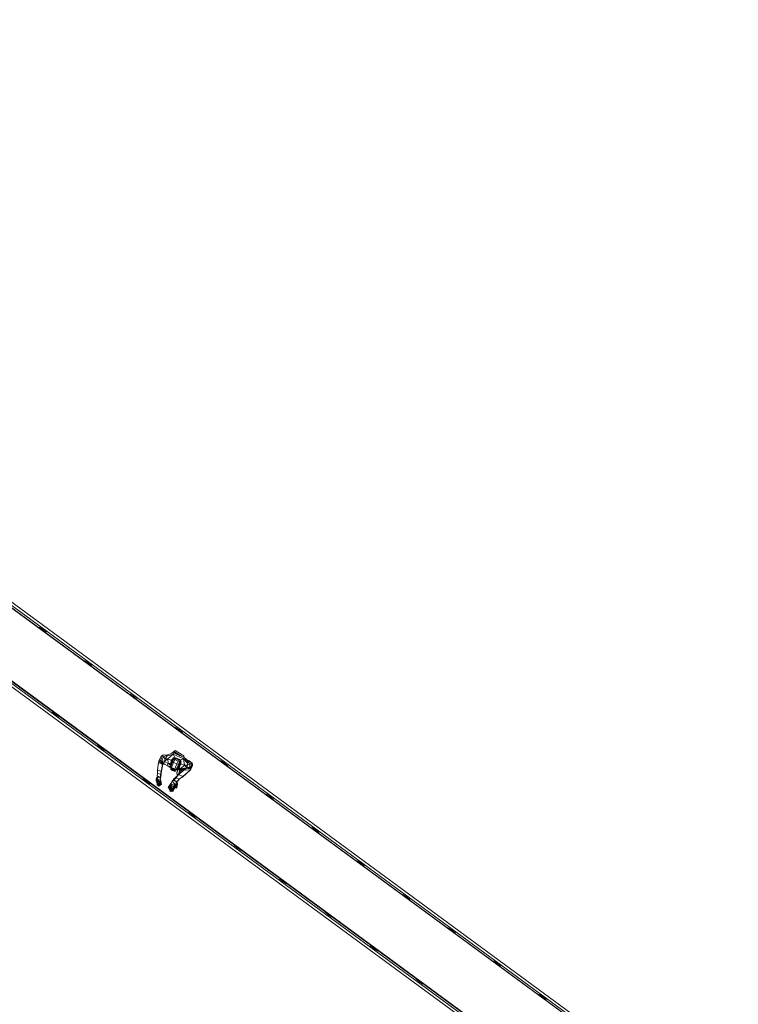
# Model space of a CAD drawing. Header units: metres. Extents: x 135583 to 135939, y 457896 to 458258.
# Tile 584 of 599: x 135708 to 135721, y 458228 to 458246. Entities that reach past the tile are written whole.
import ezdxf

# ---------------------------------------------------------------- set-up
doc = ezdxf.new("R2010")
doc.units = ezdxf.units.M
doc.layers.add('NIEUWE INSTALLATIE', color=250, linetype='Continuous', lineweight=0)

msp = doc.modelspace()

# ---------------------------------------------------------------- linework, layer by layer
at = {"layer": 'NIEUWE INSTALLATIE'}
for p, q in [((135735.03, 458215.965), (135694.313, 458245.88)), ((135694.323, 458245.812), (135734.963, 458215.955)), ((135734.921, 458215.949), (135694.33, 458245.77)), ((135694.331, 458245.759), (135734.91, 458215.947)), ((135693.598, 458244.907), (135733.198, 458215.814)), ((135733.226, 458215.853), (135693.666, 458244.918)), ((135693.708, 458244.924), (135733.244, 458215.877)), ((135733.249, 458215.884), (135693.719, 458244.926)), ((135708.827, 458235.131), (135708.821, 458235.123)), ((135708.948, 458235.043), (135708.827, 458235.131)), ((135708.896, 458235.106), (135708.884, 458235.09)), ((135708.884, 458235.09), (135708.892, 458235.084)), ((135708.892, 458235.084), (135708.904, 458235.101)), ((135708.942, 458235.034), (135708.948, 458235.043)), ((135709.631, 458234.541), (135709.625, 458234.533)), ((135709.752, 458234.452), (135709.631, 458234.541)), ((135709.7, 458234.516), (135709.688, 458234.499)), ((135709.688, 458234.499), (135709.696, 458234.493)), ((135709.696, 458234.493), (135709.708, 458234.51)), ((135709.746, 458234.444), (135709.752, 458234.452)), ((135710.435, 458233.95), (135710.429, 458233.942)), ((135710.556, 458233.861), (135710.435, 458233.95)), ((135710.504, 458233.925), (135710.492, 458233.909)), ((135710.492, 458233.909), (135710.5, 458233.903)), ((135710.5, 458233.903), (135710.512, 458233.919)), ((135710.55, 458233.853), (135710.556, 458233.861)), ((135709.066, 458233.641), (135709.06, 458233.632)), ((135709.06, 458233.632), (135709.181, 458233.544)), ((135709.117, 458233.591), (135709.105, 458233.574)), ((135709.113, 458233.569), (135709.125, 458233.585)), ((135709.125, 458233.585), (135709.117, 458233.591)), ((135709.181, 458233.544), (135709.187, 458233.552)), ((135711.239, 458233.359), (135711.233, 458233.351)), ((135711.36, 458233.271), (135711.239, 458233.359)), ((135711.308, 458233.335), (135711.296, 458233.318)), ((135711.296, 458233.318), (135711.304, 458233.312)), ((135711.304, 458233.312), (135711.316, 458233.329)), ((135711.354, 458233.263), (135711.36, 458233.271)), ((135709.87, 458233.05), (135709.864, 458233.042)), ((135709.864, 458233.042), (135709.985, 458232.953)), ((135709.921, 458233), (135709.908, 458232.984)), ((135709.917, 458232.978), (135709.929, 458232.994)), ((135709.929, 458232.994), (135709.921, 458233)), ((135709.985, 458232.953), (135709.991, 458232.961)), ((135711.172, 458232.901), (135711.231, 458232.95)), ((135711.231, 458232.95), (135711.216, 458232.915)), ((135711.384, 458232.855), (135711.231, 458232.95)), ((135710.936, 458232.739), (135710.946, 458232.763)), ((135710.983, 458232.853), (135710.946, 458232.763)), ((135710.946, 458232.763), (135710.974, 458232.772)), ((135711.011, 458232.722), (135710.946, 458232.763)), ((135710.974, 458232.772), (135711.014, 458232.868)), ((135711.036, 458232.708), (135710.974, 458232.772)), ((135710.974, 458232.772), (135710.994, 458232.767)), ((135710.983, 458232.853), (135711.014, 458232.868)), ((135710.994, 458232.767), (135711.025, 458232.842)), ((135711.032, 458232.716), (135710.994, 458232.767)), ((135711.042, 458232.765), (135710.994, 458232.767)), ((135711.098, 458232.875), (135711.014, 458232.868)), ((135711.014, 458232.868), (135711.025, 458232.842)), ((135711.098, 458232.875), (135711.025, 458232.842)), ((135711.058, 458232.804), (135711.025, 458232.842)), ((135711.032, 458232.716), (135711.044, 458232.754)), ((135711.058, 458232.804), (135711.042, 458232.765)), ((135711.1, 458232.804), (135711.042, 458232.765)), ((135711.042, 458232.765), (135711.044, 458232.754)), ((135711.044, 458232.754), (135711.109, 458232.723)), ((135711.084, 458232.85), (135711.058, 458232.804)), ((135711.058, 458232.804), (135711.1, 458232.804)), ((135711.197, 458232.887), (135711.084, 458232.85)), ((135711.098, 458232.875), (135711.084, 458232.85)), ((135711.204, 458232.912), (135711.098, 458232.875)), ((135711.197, 458232.887), (135711.1, 458232.804)), ((135711.167, 458232.777), (135711.1, 458232.804)), ((135711.1, 458232.804), (135711.109, 458232.723)), ((135711.175, 458232.753), (135711.146, 458232.667)), ((135711.172, 458232.753), (135711.15, 458232.684)), ((135711.197, 458232.82), (135711.158, 458232.743)), ((135711.172, 458232.753), (135711.158, 458232.743)), ((135711.162, 458232.75), (135711.169, 458232.79)), ((135711.165, 458232.773), (135711.162, 458232.752)), ((135711.163, 458232.753), (135711.167, 458232.785)), ((135711.169, 458232.79), (135711.164, 458232.754)), ((135711.167, 458232.785), (135711.165, 458232.773)), ((135711.169, 458232.79), (135711.167, 458232.785)), ((135711.174, 458232.788), (135711.169, 458232.79)), ((135711.169, 458232.763), (135711.174, 458232.788)), ((135711.179, 458232.785), (135711.171, 458232.778)), ((135711.171, 458232.769), (135711.176, 458232.784)), ((135711.176, 458232.784), (135711.171, 458232.769)), ((135711.204, 458232.814), (135711.172, 458232.753)), ((135711.175, 458232.753), (135711.172, 458232.753)), ((135711.176, 458232.784), (135711.174, 458232.788)), ((135711.201, 458232.799), (135711.175, 458232.753)), ((135711.183, 458232.75), (135711.175, 458232.753)), ((135711.176, 458232.777), (135711.176, 458232.784)), ((135711.209, 458232.796), (135711.183, 458232.75)), ((135711.204, 458232.912), (135711.197, 458232.887)), ((135711.229, 458232.828), (135711.197, 458232.887)), ((135711.381, 458232.804), (135711.197, 458232.887)), ((135711.197, 458232.82), (135711.225, 458232.827)), ((135711.204, 458232.814), (135711.197, 458232.82)), ((135711.201, 458232.799), (135711.204, 458232.814)), ((135711.209, 458232.796), (135711.201, 458232.799)), ((135711.391, 458232.828), (135711.204, 458232.912)), ((135711.204, 458232.814), (135711.23, 458232.816)), ((135711.225, 458232.789), (135711.205, 458232.741)), ((135711.207, 458232.911), (135711.224, 458232.918)), ((135711.209, 458232.796), (135711.23, 458232.816)), ((135711.225, 458232.789), (135711.209, 458232.796)), ((135711.217, 458232.906), (135711.224, 458232.918)), ((135711.219, 458232.916), (135711.23, 458232.922)), ((135711.224, 458232.918), (135711.322, 458232.859)), ((135711.325, 458232.786), (135711.225, 458232.827)), ((135711.23, 458232.816), (135711.225, 458232.827)), ((135711.225, 458232.789), (135711.245, 458232.806)), ((135711.284, 458232.765), (135711.225, 458232.789)), ((135711.227, 458232.916), (135711.23, 458232.922)), ((135711.262, 458232.812), (135711.229, 458232.828)), ((135711.262, 458232.812), (135711.229, 458232.828)), ((135711.262, 458232.812), (135711.229, 458232.828)), ((135711.344, 458232.849), (135711.23, 458232.922)), ((135711.316, 458232.78), (135711.23, 458232.816)), ((135711.23, 458232.816), (135711.245, 458232.806)), ((135711.296, 458232.785), (135711.245, 458232.806)), ((135711.284, 458232.765), (135711.264, 458232.716)), ((135711.284, 458232.765), (135711.296, 458232.785)), ((135711.309, 458232.755), (135711.284, 458232.765)), ((135711.309, 458232.755), (135711.294, 458232.704)), ((135711.316, 458232.78), (135711.296, 458232.785)), ((135711.317, 458232.751), (135711.302, 458232.701)), ((135711.309, 458232.755), (135711.316, 458232.78)), ((135711.317, 458232.751), (135711.309, 458232.755)), ((135711.31, 458232.696), (135711.33, 458232.761)), ((135711.34, 458232.761), (135711.312, 458232.679)), ((135711.316, 458232.78), (135711.325, 458232.786)), ((135711.33, 458232.761), (135711.316, 458232.78)), ((135711.33, 458232.761), (135711.317, 458232.751)), ((135711.34, 458232.761), (135711.325, 458232.786)), ((135711.326, 458232.784), (135711.381, 458232.804)), ((135711.34, 458232.761), (135711.33, 458232.761)), ((135711.355, 458232.844), (135711.342, 458232.85)), ((135711.384, 458232.855), (135711.376, 458232.834)), ((135711.391, 458232.828), (135711.381, 458232.804)), ((135711.381, 458232.804), (135711.453, 458232.725)), ((135711.381, 458232.804), (135711.396, 458232.689)), ((135711.384, 458232.83), (135711.384, 458232.855)), ((135711.465, 458232.77), (135711.391, 458232.828)), ((135711.391, 458232.828), (135711.461, 458232.743)), ((135711.465, 458232.77), (135711.461, 458232.743)), ((135711.465, 458232.77), (135711.473, 458232.774)), ((135711.465, 458232.77), (135711.531, 458232.727)), ((135711.531, 458232.727), (135711.473, 458232.774)), ((135712.043, 458232.769), (135712.037, 458232.761)), ((135712.164, 458232.68), (135712.043, 458232.769)), ((135710.921, 458232.608), (135710.936, 458232.739)), ((135710.922, 458232.544), (135710.921, 458232.608)), ((135710.986, 458232.581), (135710.921, 458232.608)), ((135711.011, 458232.701), (135710.936, 458232.739)), ((135710.973, 458232.53), (135710.986, 458232.581)), ((135710.986, 458232.553), (135711.016, 458232.712)), ((135710.986, 458232.581), (135711.011, 458232.701)), ((135711.015, 458232.71), (135710.987, 458232.587)), ((135711.015, 458232.73), (135711.011, 458232.722)), ((135711.036, 458232.708), (135711.011, 458232.722)), ((135711.011, 458232.701), (135711.011, 458232.722)), ((135711.011, 458232.701), (135711.018, 458232.718)), ((135711.014, 458232.713), (135711.011, 458232.701)), ((135711.036, 458232.708), (135711.032, 458232.716)), ((135711.088, 458232.683), (135711.032, 458232.716)), ((135711.036, 458232.708), (135711.088, 458232.683)), ((135711.088, 458232.683), (135711.109, 458232.723)), ((135711.088, 458232.683), (135711.172, 458232.633)), ((135711.088, 458232.683), (135711.164, 458232.644)), ((135711.153, 458232.719), (135711.109, 458232.723)), ((135711.109, 458232.723), (135711.147, 458232.692)), ((135711.149, 458232.704), (135711.142, 458232.666)), ((135711.175, 458232.636), (135711.142, 458232.666)), ((135711.145, 458232.687), (135711.144, 458232.68)), ((135711.158, 458232.725), (135711.145, 458232.687)), ((135711.145, 458232.663), (135711.147, 458232.654)), ((135711.15, 458232.684), (135711.146, 458232.667)), ((135711.152, 458232.658), (135711.146, 458232.667)), ((135711.161, 458232.733), (135711.147, 458232.692)), ((135711.154, 458232.655), (135711.147, 458232.654)), ((135711.147, 458232.654), (135711.163, 458232.645)), ((135711.147, 458232.654), (135711.156, 458232.654)), ((135711.158, 458232.743), (135711.149, 458232.704)), ((135711.149, 458232.704), (135711.158, 458232.743)), ((135711.149, 458232.704), (135711.15, 458232.684)), ((135711.149, 458232.704), (135711.15, 458232.684)), ((135711.149, 458232.643), (135711.154, 458232.645)), ((135711.183, 458232.75), (135711.152, 458232.658)), ((135711.168, 458232.652), (135711.152, 458232.658)), ((135711.154, 458232.644), (135711.153, 458232.617)), ((135711.153, 458232.617), (135711.168, 458232.629)), ((135711.187, 458232.6), (135711.153, 458232.617)), ((135711.156, 458232.653), (135711.175, 458232.63)), ((135711.172, 458232.631), (135711.161, 458232.64)), ((135711.175, 458232.636), (135711.165, 458232.646)), ((135711.205, 458232.741), (135711.168, 458232.652)), ((135711.228, 458232.627), (135711.168, 458232.652)), ((135711.184, 458232.62), (135711.168, 458232.629)), ((135711.179, 458232.647), (135711.175, 458232.636)), ((135711.226, 458232.615), (135711.175, 458232.636)), ((135711.175, 458232.636), (135711.175, 458232.63)), ((135711.221, 458232.611), (135711.175, 458232.63)), ((135711.205, 458232.741), (135711.183, 458232.75)), ((135711.185, 458232.621), (135711.183, 458232.604)), ((135711.183, 458232.604), (135711.2, 458232.598)), ((135711.191, 458232.623), (135711.185, 458232.607)), ((135711.235, 458232.58), (135711.187, 458232.6)), ((135711.187, 458232.6), (135711.225, 458232.588)), ((135711.205, 458232.617), (135711.2, 458232.598)), ((135711.216, 458232.613), (135711.2, 458232.598)), ((135711.264, 458232.716), (135711.205, 458232.741)), ((135711.22, 458232.603), (135711.21, 458232.608)), ((135711.221, 458232.611), (135711.22, 458232.603)), ((135711.22, 458232.603), (135711.225, 458232.588)), ((135711.226, 458232.615), (135711.221, 458232.611)), ((135711.266, 458232.614), (135711.221, 458232.611)), ((135711.236, 458232.59), (135711.221, 458232.6)), ((135711.236, 458232.59), (135711.222, 458232.598)), ((135711.225, 458232.588), (135711.236, 458232.59)), ((135711.226, 458232.615), (135711.23, 458232.626)), ((135711.266, 458232.614), (135711.226, 458232.615)), ((135711.226, 458232.588), (135711.235, 458232.58)), ((135711.264, 458232.716), (135711.228, 458232.627)), ((135711.252, 458232.617), (135711.228, 458232.627)), ((135711.249, 458232.611), (135711.232, 458232.612)), ((135711.236, 458232.59), (135711.235, 458232.58)), ((135711.258, 458232.608), (135711.241, 458232.612)), ((135711.256, 458232.612), (135711.249, 458232.613)), ((135711.256, 458232.612), (135711.25, 458232.613)), ((135711.294, 458232.704), (135711.252, 458232.617)), ((135711.262, 458232.619), (135711.252, 458232.617)), ((135711.354, 458232.604), (135711.254, 458232.61)), ((135711.256, 458232.612), (135711.258, 458232.608)), ((135711.27, 458232.616), (135711.258, 458232.608)), ((135711.276, 458232.609), (135711.259, 458232.558)), ((135711.276, 458232.609), (135711.259, 458232.558)), ((135711.278, 458232.609), (135711.259, 458232.558)), ((135711.302, 458232.701), (135711.262, 458232.619)), ((135711.277, 458232.632), (135711.262, 458232.619)), ((135711.294, 458232.704), (135711.264, 458232.716)), ((135711.292, 458232.645), (135711.266, 458232.614)), ((135711.266, 458232.623), (135711.266, 458232.614)), ((135711.355, 458232.614), (135711.268, 458232.616)), ((135711.282, 458232.63), (135711.27, 458232.616)), ((135711.28, 458232.631), (135711.271, 458232.622)), ((135711.282, 458232.636), (135711.274, 458232.628)), ((135711.31, 458232.696), (135711.277, 458232.632)), ((135711.292, 458232.645), (135711.277, 458232.632)), ((135711.292, 458232.645), (135711.277, 458232.632)), ((135711.28, 458232.631), (135711.282, 458232.63)), ((135711.308, 458232.684), (135711.282, 458232.636)), ((135711.288, 458232.642), (135711.282, 458232.63)), ((135711.282, 458232.63), (135711.282, 458232.636)), ((135711.329, 458232.629), (135711.284, 458232.633)), ((135711.29, 458232.531), (135711.317, 458232.606)), ((135711.312, 458232.679), (135711.292, 458232.645)), ((135711.292, 458232.645), (135711.312, 458232.679)), ((135711.397, 458232.612), (135711.292, 458232.529)), ((135711.302, 458232.701), (135711.294, 458232.704)), ((135711.351, 458232.604), (135711.295, 458232.537)), ((135711.31, 458232.696), (135711.302, 458232.701)), ((135711.303, 458232.652), (135711.329, 458232.629)), ((135711.306, 458232.68), (135711.308, 458232.684)), ((135711.312, 458232.679), (135711.31, 458232.696)), ((135711.333, 458232.715), (135711.315, 458232.687)), ((135711.327, 458232.706), (135711.317, 458232.695)), ((135711.318, 458232.696), (135711.336, 458232.721)), ((135711.334, 458232.716), (135711.318, 458232.697)), ((135711.319, 458232.701), (135711.333, 458232.722)), ((135711.333, 458232.722), (135711.319, 458232.701)), ((135711.319, 458232.699), (135711.336, 458232.721)), ((135711.322, 458232.707), (135711.329, 458232.721)), ((135711.322, 458232.707), (135711.329, 458232.721)), ((135711.329, 458232.721), (135711.323, 458232.711)), ((135711.334, 458232.716), (135711.327, 458232.706)), ((135711.331, 458232.58), (135711.328, 458232.606)), ((135711.333, 458232.722), (135711.329, 458232.721)), ((135711.396, 458232.689), (135711.329, 458232.629)), ((135711.329, 458232.629), (135711.43, 458232.643)), ((135711.329, 458232.629), (135711.355, 458232.614)), ((135711.33, 458232.733), (135711.332, 458232.721)), ((135711.336, 458232.721), (135711.333, 458232.722)), ((135711.333, 458232.715), (135711.396, 458232.689)), ((135711.334, 458232.716), (135711.336, 458232.721)), ((135711.412, 458232.636), (135711.354, 458232.604)), ((135711.355, 458232.614), (135711.354, 458232.604)), ((135711.43, 458232.643), (135711.355, 458232.614)), ((135711.355, 458232.614), (135711.382, 458232.625)), ((135711.495, 458232.605), (135711.362, 458232.48)), ((135711.495, 458232.605), (135711.367, 458232.491)), ((135711.396, 458232.689), (135711.453, 458232.69)), ((135711.396, 458232.689), (135711.44, 458232.649)), ((135711.43, 458232.639), (135711.397, 458232.612)), ((135711.397, 458232.612), (135711.409, 458232.634)), ((135711.495, 458232.605), (135711.397, 458232.612)), ((135711.43, 458232.643), (135711.418, 458232.64)), ((135711.421, 458232.64), (135711.495, 458232.638)), ((135711.423, 458232.64), (135711.486, 458232.651)), ((135711.44, 458232.649), (135711.43, 458232.643)), ((135711.512, 458232.621), (135711.43, 458232.639)), ((135711.453, 458232.69), (135711.44, 458232.649)), ((135711.44, 458232.649), (135711.486, 458232.651)), ((135711.461, 458232.743), (135711.453, 458232.725)), ((135711.453, 458232.725), (135711.453, 458232.69)), ((135711.453, 458232.69), (135711.496, 458232.717)), ((135711.461, 458232.743), (135711.496, 458232.717)), ((135711.486, 458232.651), (135711.496, 458232.717)), ((135711.495, 458232.638), (135711.486, 458232.651)), ((135711.495, 458232.638), (135711.531, 458232.727)), ((135711.495, 458232.638), (135711.512, 458232.621)), ((135711.512, 458232.621), (135711.495, 458232.605)), ((135711.496, 458232.717), (135711.531, 458232.727)), ((135711.537, 458232.707), (135711.512, 458232.621)), ((135711.512, 458232.621), (135711.539, 458232.687)), ((135711.531, 458232.727), (135711.537, 458232.707)), ((135711.537, 458232.707), (135711.539, 458232.687)), ((135712.112, 458232.744), (135712.1, 458232.727)), ((135712.1, 458232.727), (135712.108, 458232.721)), ((135712.108, 458232.721), (135712.12, 458232.738)), ((135712.158, 458232.672), (135712.164, 458232.68)), ((135710.674, 458232.459), (135710.668, 458232.451)), ((135710.668, 458232.451), (135710.789, 458232.362)), ((135710.725, 458232.41), (135710.712, 458232.393)), ((135710.72, 458232.387), (135710.733, 458232.404)), ((135710.733, 458232.404), (135710.725, 458232.41)), ((135710.899, 458232.436), (135710.896, 458232.417)), ((135710.902, 458232.419), (135710.896, 458232.417)), ((135710.896, 458232.417), (135710.899, 458232.406)), ((135710.899, 458232.436), (135710.903, 458232.465)), ((135710.906, 458232.438), (135710.899, 458232.436)), ((135710.899, 458232.436), (135710.904, 458232.427)), ((135710.903, 458232.417), (135710.899, 458232.406)), ((135710.906, 458232.408), (135710.899, 458232.406)), ((135710.906, 458232.438), (135710.902, 458232.419)), ((135710.902, 458232.419), (135710.906, 458232.408)), ((135710.934, 458232.482), (135710.903, 458232.465)), ((135710.903, 458232.465), (135710.92, 458232.477)), ((135710.91, 458232.469), (135710.903, 458232.465)), ((135710.91, 458232.469), (135710.906, 458232.438)), ((135710.913, 458232.426), (135710.906, 458232.438)), ((135710.913, 458232.426), (135710.906, 458232.408)), ((135710.909, 458232.415), (135710.916, 458232.337)), ((135710.934, 458232.482), (135710.91, 458232.469)), ((135710.91, 458232.469), (135710.916, 458232.439)), ((135710.912, 458232.503), (135710.922, 458232.544)), ((135710.972, 458232.478), (135710.912, 458232.503)), ((135710.912, 458232.503), (135710.92, 458232.496)), ((135710.916, 458232.439), (135710.913, 458232.426)), ((135710.914, 458232.431), (135710.975, 458232.45)), ((135710.934, 458232.482), (135710.916, 458232.439)), ((135710.981, 458232.414), (135710.916, 458232.425)), ((135710.916, 458232.425), (135710.922, 458232.338)), ((135710.916, 458232.425), (135710.927, 458232.4)), ((135710.916, 458232.425), (135710.948, 458232.395)), ((135710.92, 458232.477), (135710.926, 458232.496)), ((135710.934, 458232.482), (135710.92, 458232.477)), ((135710.973, 458232.53), (135710.922, 458232.544)), ((135710.933, 458232.489), (135710.934, 458232.482)), ((135710.975, 458232.468), (135710.934, 458232.482)), ((135710.981, 458232.414), (135710.948, 458232.395)), ((135710.981, 458232.414), (135710.964, 458232.391)), ((135710.971, 458232.478), (135710.975, 458232.468)), ((135710.973, 458232.53), (135710.972, 458232.478)), ((135710.972, 458232.478), (135710.979, 458232.471)), ((135710.973, 458232.53), (135710.986, 458232.553)), ((135710.979, 458232.471), (135710.973, 458232.474)), ((135710.975, 458232.468), (135710.975, 458232.45)), ((135710.975, 458232.45), (135710.981, 458232.414)), ((135710.979, 458232.471), (135710.986, 458232.553)), ((135710.981, 458232.414), (135710.988, 458232.347)), ((135711.181, 458232.406), (135711.154, 458232.368)), ((135711.193, 458232.422), (135711.181, 458232.406)), ((135711.245, 458232.33), (135711.181, 458232.406)), ((135711.211, 458232.443), (135711.193, 458232.422)), ((135711.193, 458232.422), (135711.251, 458232.401)), ((135711.248, 458232.484), (135711.205, 458232.442)), ((135711.206, 458232.434), (135711.207, 458232.426)), ((135711.249, 458232.469), (135711.207, 458232.426)), ((135711.254, 458232.41), (135711.207, 458232.426)), ((135711.295, 458232.537), (135711.248, 458232.484)), ((135711.249, 458232.469), (135711.248, 458232.484)), ((135711.292, 458232.529), (135711.249, 458232.469)), ((135711.249, 458232.469), (135711.302, 458232.445)), ((135711.254, 458232.41), (135711.251, 458232.401)), ((135711.268, 458232.405), (135711.256, 458232.409)), ((135711.259, 458232.558), (135711.278, 458232.518)), ((135711.271, 458232.509), (135711.26, 458232.552)), ((135711.26, 458232.394), (135711.262, 458232.407)), ((135711.302, 458232.445), (135711.268, 458232.405)), ((135711.277, 458232.41), (135711.268, 458232.405)), ((135711.311, 458232.45), (135711.277, 458232.41)), ((135711.295, 458232.537), (135711.292, 458232.529)), ((135711.367, 458232.491), (135711.292, 458232.529)), ((135711.367, 458232.491), (135711.302, 458232.445)), ((135711.303, 458232.445), (135711.311, 458232.45)), ((135711.362, 458232.48), (135711.311, 458232.45)), ((135711.362, 458232.48), (135711.367, 458232.491)), ((135710.789, 458232.362), (135710.795, 458232.37)), ((135710.922, 458232.338), (135710.916, 458232.337)), ((135710.924, 458232.335), (135710.916, 458232.337)), ((135710.922, 458232.338), (135710.93, 458232.336)), ((135710.93, 458232.336), (135710.924, 458232.335)), ((135710.93, 458232.336), (135710.927, 458232.4)), ((135710.927, 458232.4), (135710.942, 458232.323)), ((135710.927, 458232.4), (135710.948, 458232.395)), ((135710.93, 458232.352), (135710.935, 458232.322)), ((135710.942, 458232.323), (135710.935, 458232.322)), ((135710.935, 458232.322), (135710.943, 458232.32)), ((135710.942, 458232.323), (135710.95, 458232.321)), ((135710.95, 458232.321), (135710.943, 458232.32)), ((135710.95, 458232.321), (135710.948, 458232.395)), ((135710.948, 458232.395), (135710.959, 458232.334)), ((135710.948, 458232.395), (135710.964, 458232.391)), ((135710.949, 458232.351), (135710.952, 458232.333)), ((135710.959, 458232.334), (135710.952, 458232.333)), ((135710.952, 458232.333), (135710.96, 458232.331)), ((135710.959, 458232.334), (135710.967, 458232.332)), ((135710.967, 458232.332), (135710.96, 458232.331)), ((135710.967, 458232.332), (135710.964, 458232.391)), ((135710.964, 458232.391), (135710.98, 458232.344)), ((135710.965, 458232.367), (135710.973, 458232.343)), ((135710.98, 458232.344), (135710.973, 458232.343)), ((135710.98, 458232.344), (135710.988, 458232.347)), ((135711.154, 458232.368), (135711.109, 458232.295)), ((135711.117, 458232.285), (135711.109, 458232.295)), ((135711.161, 458232.33), (135711.117, 458232.285)), ((135711.117, 458232.285), (135711.122, 458232.283)), ((135711.153, 458232.314), (135711.122, 458232.283)), ((135711.126, 458232.26), (135711.161, 458232.33)), ((135711.137, 458232.256), (135711.126, 458232.26)), ((135711.182, 458232.321), (135711.137, 458232.256)), ((135711.137, 458232.256), (135711.142, 458232.253)), ((135711.14, 458232.233), (135711.182, 458232.321)), ((135711.151, 458232.229), (135711.14, 458232.233)), ((135711.167, 458232.29), (135711.142, 458232.253)), ((135711.209, 458232.31), (135711.151, 458232.229)), ((135711.151, 458232.229), (135711.156, 458232.227)), ((135711.154, 458232.368), (135711.238, 458232.326)), ((135711.154, 458232.368), (135711.182, 458232.321)), ((135711.154, 458232.368), (135711.161, 458232.33)), ((135711.195, 458232.28), (135711.156, 458232.227)), ((135711.182, 458232.321), (135711.161, 458232.33)), ((135711.172, 458232.234), (135711.209, 458232.31)), ((135711.172, 458232.234), (135711.183, 458232.23)), ((135711.238, 458232.326), (135711.182, 458232.321)), ((135711.209, 458232.31), (135711.182, 458232.321)), ((135711.238, 458232.326), (135711.183, 458232.23)), ((135711.183, 458232.23), (135711.188, 458232.227)), ((135711.243, 458232.324), (135711.188, 458232.227)), ((135711.238, 458232.326), (135711.209, 458232.31)), ((135711.245, 458232.33), (135711.238, 458232.326)), ((135711.238, 458232.326), (135711.243, 458232.324)), ((135711.247, 458232.336), (135711.244, 458232.316)), ((135711.244, 458232.316), (135711.26, 458232.324)), ((135711.244, 458232.316), (135711.244, 458232.289)), ((135711.254, 458232.298), (135711.244, 458232.289)), ((135711.244, 458232.289), (135711.249, 458232.286)), ((135711.251, 458232.401), (135711.245, 458232.33)), ((135711.245, 458232.33), (135711.247, 458232.336)), ((135711.272, 458232.365), (135711.247, 458232.336)), ((135711.259, 458232.296), (135711.249, 458232.286)), ((135711.249, 458232.294), (135711.249, 458232.286)), ((135711.251, 458232.401), (135711.272, 458232.365)), ((135711.251, 458232.401), (135711.26, 458232.394)), ((135711.26, 458232.324), (135711.254, 458232.298)), ((135711.254, 458232.298), (135711.259, 458232.296)), ((135711.265, 458232.322), (135711.259, 458232.296)), ((135711.276, 458232.359), (135711.26, 458232.394)), ((135711.272, 458232.365), (135711.26, 458232.324)), ((135711.26, 458232.324), (135711.265, 458232.322)), ((135711.265, 458232.322), (135711.276, 458232.359)), ((135711.272, 458232.365), (135711.276, 458232.359)), ((135712.847, 458232.178), (135712.841, 458232.17)), ((135712.968, 458232.089), (135712.847, 458232.178)), ((135712.916, 458232.153), (135712.903, 458232.137)), ((135712.903, 458232.137), (135712.911, 458232.131)), ((135712.911, 458232.131), (135712.924, 458232.147)), ((135712.962, 458232.081), (135712.968, 458232.089)), ((135711.478, 458231.869), (135711.472, 458231.861)), ((135711.472, 458231.861), (135711.593, 458231.772)), ((135711.528, 458231.819), (135711.516, 458231.803)), ((135711.524, 458231.797), (135711.537, 458231.813)), ((135711.537, 458231.813), (135711.528, 458231.819)), ((135711.593, 458231.772), (135711.599, 458231.78)), ((135713.651, 458231.588), (135713.645, 458231.58)), ((135713.772, 458231.499), (135713.651, 458231.588)), ((135713.72, 458231.563), (135713.707, 458231.546)), ((135713.707, 458231.546), (135713.715, 458231.54)), ((135713.715, 458231.54), (135713.728, 458231.557)), ((135713.766, 458231.491), (135713.772, 458231.499)), ((135712.282, 458231.278), (135712.276, 458231.27)), ((135712.276, 458231.27), (135712.397, 458231.181)), ((135712.332, 458231.229), (135712.32, 458231.212)), ((135712.328, 458231.206), (135712.34, 458231.223)), ((135712.34, 458231.223), (135712.332, 458231.229)), ((135712.397, 458231.181), (135712.403, 458231.189)), ((135714.455, 458230.997), (135714.449, 458230.989)), ((135714.576, 458230.908), (135714.455, 458230.997)), ((135714.523, 458230.972), (135714.511, 458230.956)), ((135714.511, 458230.956), (135714.519, 458230.95)), ((135714.519, 458230.95), (135714.531, 458230.966)), ((135714.57, 458230.9), (135714.576, 458230.908)), ((135713.086, 458230.687), (135713.08, 458230.679)), ((135713.08, 458230.679), (135713.201, 458230.591)), ((135713.136, 458230.638), (135713.124, 458230.621)), ((135713.132, 458230.615), (135713.144, 458230.632)), ((135713.144, 458230.632), (135713.136, 458230.638)), ((135713.201, 458230.591), (135713.207, 458230.599)), ((135715.259, 458230.406), (135715.253, 458230.398)), ((135715.38, 458230.318), (135715.259, 458230.406)), ((135715.327, 458230.381), (135715.315, 458230.365)), ((135715.315, 458230.365), (135715.323, 458230.359)), ((135715.323, 458230.359), (135715.335, 458230.376)), ((135715.374, 458230.309), (135715.38, 458230.318)), ((135713.89, 458230.097), (135713.884, 458230.089)), ((135713.884, 458230.089), (135714.005, 458230)), ((135713.94, 458230.047), (135713.928, 458230.031)), ((135713.936, 458230.025), (135713.948, 458230.041)), ((135713.948, 458230.041), (135713.94, 458230.047)), ((135714.005, 458230), (135714.011, 458230.008)), ((135716.063, 458229.816), (135716.057, 458229.808)), ((135716.184, 458229.727), (135716.063, 458229.816)), ((135716.131, 458229.791), (135716.119, 458229.774)), ((135716.119, 458229.774), (135716.127, 458229.768)), ((135716.127, 458229.768), (135716.139, 458229.785)), ((135716.178, 458229.719), (135716.184, 458229.727)), ((135714.694, 458229.506), (135714.688, 458229.498)), ((135714.688, 458229.498), (135714.809, 458229.409)), ((135714.744, 458229.457), (135714.732, 458229.44)), ((135714.74, 458229.434), (135714.752, 458229.451)), ((135714.752, 458229.451), (135714.744, 458229.457)), ((135714.809, 458229.409), (135714.815, 458229.417)), ((135716.867, 458229.225), (135716.861, 458229.217)), ((135716.988, 458229.136), (135716.867, 458229.225)), ((135716.935, 458229.2), (135716.923, 458229.184)), ((135716.923, 458229.184), (135716.931, 458229.178)), ((135716.931, 458229.178), (135716.943, 458229.194)), ((135716.982, 458229.128), (135716.988, 458229.136)), ((135715.498, 458228.916), (135715.492, 458228.907)), ((135715.492, 458228.907), (135715.613, 458228.819)), ((135715.548, 458228.866), (135715.536, 458228.849)), ((135715.544, 458228.844), (135715.556, 458228.86)), ((135715.556, 458228.86), (135715.548, 458228.866)), ((135715.613, 458228.819), (135715.618, 458228.827)), ((135717.671, 458228.634), (135717.665, 458228.626)), ((135717.791, 458228.546), (135717.671, 458228.634)), ((135717.739, 458228.61), (135717.727, 458228.593)), ((135717.727, 458228.593), (135717.735, 458228.587)), ((135717.735, 458228.587), (135717.747, 458228.604)), ((135717.786, 458228.538), (135717.791, 458228.546))]:
    msp.add_line(p, q, dxfattribs=at)

doc.saveas('drawing.dxf')
